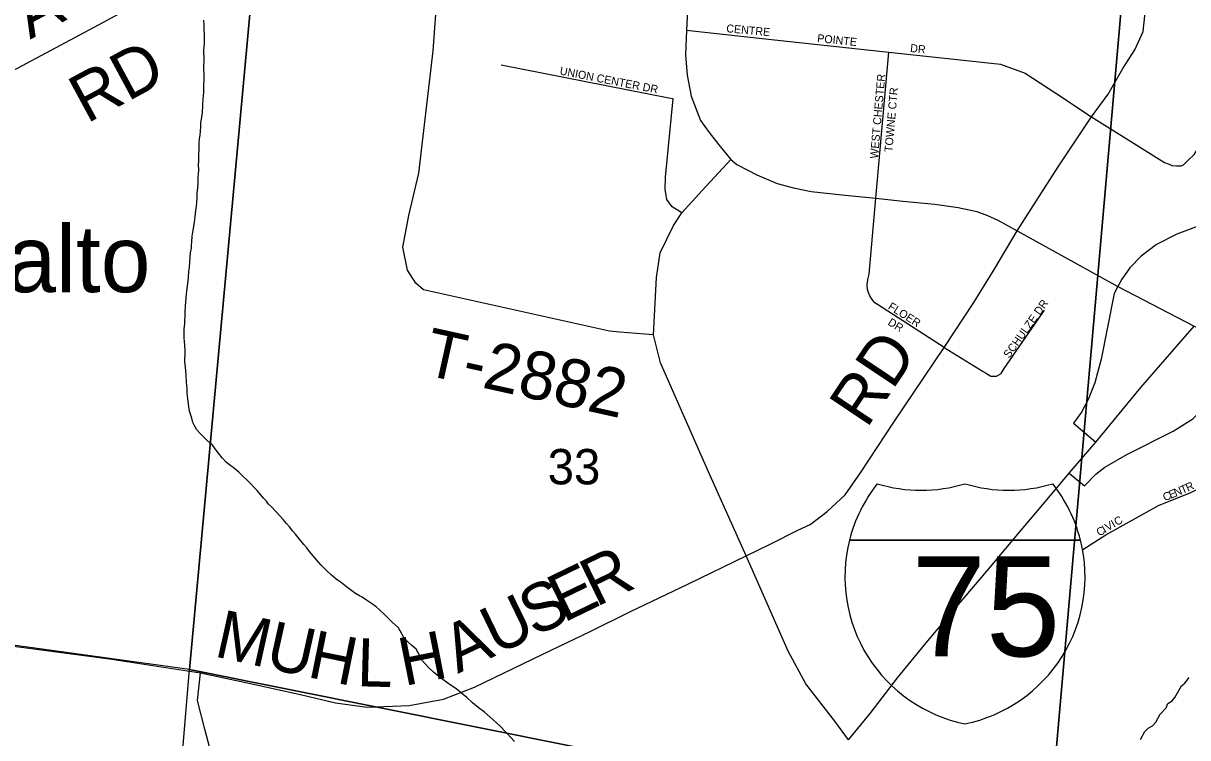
# Model space of a CAD drawing. Extents: x 1310247 to 1552180, y 377264 to 706493.
# Drawn here: x 1416988 to 1424262, y 484836 to 489300 of the extents above; entities that cross this region are included whole.
import ezdxf

# ---------------------------------------------------------------- set-up
doc = ezdxf.new("R2010")
doc.units = 0
for name, color, linetype in [('GM_X_County_Road', 7, 'Continuous'), ('GM_X_County_Road_Text', 7, 'Continuous'), ('GM_X_Interchange_Ramps', 7, 'Continuous'), ('GM_X_Interstate_Location', 7, 'Continuous'), ('GM_X_Interstate_Route', 7, 'Continuous'), ('GM_X_Interstate_Shield', 7, 'Continuous'), ('GM_X_Minor_River', 7, 'Continuous'), ('GM_X_Section', 7, 'Continuous'), ('GM_X_Section_Text', 7, 'Continuous'), ('GM_X_Township_Road', 7, 'Continuous'), ('GM_X_Township_Road_Text', 7, 'Continuous'), ('GM_X_Township_Subdivision', 7, 'Continuous'), ('GM_X_Township_Subdivision_Text', 7, 'Continuous'), ('GM_X_Unincorporated_Text', 7, 'Continuous')]:
    doc.layers.add(name, color=color, linetype=linetype)

msp = doc.modelspace()

# ---------------------------------------------------------------- linework, layer by layer
at = {"layer": 'GM_X_County_Road'}
for points in [[(1421174.4, 490116.9), (1421130.3, 489257.1), (1421125.7, 489102.2), (1421136, 488974.7), (1421160.1, 488845.1), (1421218.5, 488691.8), (1421273.8, 488616.6), (1421333.5, 488539.7), (1421407.2, 488449.3), (1421446.1, 488417.8), (1421569.9, 488353.7), (1421698, 488298.6), (1421799.5, 488271.1), (1421910.8, 488248.1), (1422123.2, 488225.2), (1422313.3, 488206.9), (1422483.6, 488188.5), (1422683.4, 488168.9), (1422829.1, 488149.5), (1422943.9, 488123), (1423011.9, 488099.4), (1423077, 488069.2), (1423195.8, 488002)], [(1423195.8, 488002), (1423195.8, 488002), (1423453.2, 488403.5), (1423661.9, 488714.2), (1423765, 488856.3), (1423856.5, 489017.2), (1423931.1, 489134.3), (1423984.1, 489248.5), (1424016.1, 489543.5)], [(1421504.2, 485971.4), (1421657, 486046.9), (1421827.3, 486132), (1421903.1, 486169), (1422010.4, 486248.6), (1422122.7, 486353.4), (1422218.5, 486490), (1422426.8, 486807.2), (1422740.3, 487274.6), (1422925.3, 487554.7), (1423057.6, 487768.3), (1423195.8, 488002)], [(1423195.8, 488002), (1423825.7, 487655.6), (1424301.8, 487406.7), (1424603.3, 487249.1)], [(1412836.2, 485958.8), (1413177.8, 485923.5), (1415496.1, 485599.4), (1415614, 485583), (1415727.3, 485566.7), (1417526.7, 485328.4), (1418094.9, 485240.5)], [(1418094.9, 485240.5), (1418094.9, 485240.5), (1418377.5, 485180.8), (1418729.1, 485103.9), (1418939.4, 485053.7), (1419137.2, 485027), (1419397.8, 485038), (1419612.8, 485077.2), (1419807.5, 485152.6), (1420232.9, 485358.2), (1420529.5, 485499.5), (1420777.5, 485621.9), (1421143.3, 485797.7), (1421504.2, 485971.4)]]:
    msp.add_lwpolyline(points, dxfattribs=at)
at = {"layer": 'GM_X_Interchange_Ramps'}
for points in [[(1424969.5, 488194.7), (1424814.4, 488328.7), (1424738.1, 488250.2), (1424638.3, 488172.3), (1424504.6, 488099.5), (1424193.5, 487981.3), (1424066.9, 487916.8), (1423971.9, 487844.5), (1423900.2, 487771.5), (1423850.2, 487701.8), (1423825.7, 487655.6)], [(1423825.7, 487655.6), (1423802.1, 487611), (1423721.5, 487201.1), (1423681.8, 487053.1), (1423641.1, 486949), (1423598.3, 486870.6), (1423549.5, 486802), (1423688.3, 486683)], [(1423520.9, 486488.9), (1423617.6, 486409.3), (1423689.2, 486482.3), (1423745.2, 486525.6), (1423880.9, 486606.3), (1424171.7, 486751.3), (1424294.7, 486828.5), (1424373.9, 486904.7), (1424447.4, 486985.6), (1424514.7, 487081.5), (1424579.8, 487203.1), (1424603.3, 487249.1)]]:
    msp.add_lwpolyline(points, dxfattribs=at)
at = {"layer": 'GM_X_Interstate_Route'}
msp.add_lwpolyline([(1422144, 484822.1), (1422277.6, 484987), (1422448.5, 485209.2), (1422639.5, 485441.2), (1422842.7, 485683.1), (1423029.6, 485903.1), (1423222.6, 486133.1), (1423383, 486321.4), (1423520.9, 486488.9), (1423688.3, 486683), (1423970.2, 487023.3), (1424163.1, 487247.2), (1424301.8, 487406.7)], dxfattribs=at)
at = {"layer": 'GM_X_Interstate_Shield'}
for p, q in [((1422149.4, 486071.2), (1423592.2, 486071.2)), ((1423592.2, 486071.2), (1422149.4, 486071.2)), ((1423592.2, 486071.2), (1422149.4, 486071.2))]:
    msp.add_line(p, q, dxfattribs=at)
for centre, start, end in [((1423058.3, 485841.3), 141.66896, 165.80665), ((1422596.8, 487319.3), 253.00908, 286.99093), ((1423144.7, 487319.3), 253.00908, 286.99093), ((1422683.3, 485841.3), 14.19335, 38.33104), ((1423058.3, 485841.3), 165.80665, 258.46304), ((1422683.3, 485841.3), 281.53696, 14.19335)]:
    msp.add_arc(centre, 937.5, start, end, dxfattribs=at)
at = {"layer": 'GM_X_Minor_River'}
for points in [[(1418038.3, 487912.7), (1418040.8, 487934.8), (1418043.5, 487968.9), (1418048, 487994.9), (1418052.7, 488030.9), (1418057.2, 488057), (1418061.9, 488091), (1418066.7, 488129), (1418069.2, 488157.1), (1418071.7, 488179.1), (1418074.4, 488215.2), (1418074.8, 488235.3), (1418077.6, 488273.4), (1418080.1, 488301.5), (1418080.8, 488335.6), (1418083.3, 488357.6), (1418083.8, 488381.7), (1418082.5, 488417.9), (1418084.9, 488435.9), (1418087.2, 488552.4), (1418089.7, 488578.4), (1418092.2, 488600.5), (1418094.7, 488626.5), (1418097.3, 488654.6), (1418097.7, 488674.7), (1418104.5, 488714.7), (1418107, 488738.7), (1418110, 488790.9), (1418112.7, 488827), (1418113.1, 488845), (1418115.6, 488869.1), (1418118, 488989.5), (1418116.4, 489007.6), (1418118.1, 489090), (1418116.5, 489112.1), (1418116.9, 489132.1), (1418117.3, 489152.2), (1418119.8, 489176.3), (1418120.9, 489228.5), (1418117.5, 489258.7), (1418118.1, 489290.8), (1418116.7, 489318.9)], [(1419830.5, 485025.7), (1419795.2, 485054.6), (1419759.9, 485087.4), (1419726.5, 485114.2), (1419689.2, 485143.1), (1419655.7, 485165.9), (1419616.3, 485192.8), (1419584.9, 485217.6), (1419551.5, 485246.4), (1419518.2, 485277.2), (1419481, 485316.1), (1419442.6, 485389.2), (1419415.1, 485411.9), (1419385.7, 485438.6), (1419366.2, 485461.1), (1419343.1, 485503.8), (1419331.5, 485522.1), (1419292.3, 485557), (1419247.3, 485604.2), (1419212, 485637), (1419192.4, 485653.5), (1419168.8, 485670.1), (1419131.4, 485694.9), (1419105.8, 485713.5), (1419088, 485722), (1419064.3, 485736.5), (1419040.7, 485753), (1419007.3, 485777.9), (1418975.8, 485802.6), (1418942.4, 485827.4), (1418913, 485852.1), (1418879.6, 485882.9), (1418848.3, 485913.7), (1418819, 485946.4), (1418799.6, 485973), (1418776.2, 485999.5), (1418758.7, 486022), (1418741.1, 486042.5), (1418713.9, 486077.2), (1418688.6, 486107.8), (1418672.9, 486126.2), (1418651.5, 486152.8), (1418632, 486175.3), (1418610.6, 486199.8), (1418591, 486222.3), (1418538.3, 486277.6), (1418520.7, 486296.1), (1418507.1, 486314.4), (1418489.5, 486332.9), (1418448.5, 486379.9), (1418387.9, 486443.4), (1418358.5, 486472.1), (1418335, 486494.7), (1418299.7, 486523.6), (1418276.1, 486540.1), (1418258.4, 486554.6), (1418231.1, 486585.2), (1418207.7, 486613.8), (1418186.3, 486640.4), (1418172.7, 486660.8), (1418155, 486675.2), (1418135.5, 486695.7), (1418115.9, 486714.2), (1418094.4, 486734.7), (1418072.9, 486759.2), (1418055.5, 486787.7), (1418047.9, 486805.9), (1418040.4, 486832.2), (1418027.3, 486876.7), (1418021.9, 486902.9), (1418015, 486955.2), (1418011.7, 486989.5), (1418012.2, 487015.6), (1418010.6, 487035.7), (1418007.1, 487057.8), (1418005.9, 487098), (1418001, 487152.4), (1417997.6, 487184.6), (1417998.9, 487248.8), (1417997.8, 487291), (1417996.2, 487309.1), (1417992.7, 487335.3), (1417993.8, 487389.5), (1417996.5, 487423.6), (1417996.9, 487445.6), (1417999.3, 487465.7), (1417999.9, 487493.8), (1418000.8, 487536), (1418003.2, 487556), (1418005.7, 487584), (1418008.3, 487610.1), (1418013.2, 487656.2), (1418017.9, 487692.2), (1418020.3, 487712.3), (1418023.1, 487750.4), (1418025.6, 487776.4), (1418028.2, 487806.5), (1418030.8, 487838.6), (1418033.4, 487864.6), (1418038, 487894.7), (1418038.3, 487912.7)], [(1423966.7, 484825.4), (1423993.6, 484875.1), (1424016, 484894.7), (1424042.3, 484910.2), (1424062.7, 484933.9), (1424089.7, 484983.6), (1424128.4, 485022.9), (1424138.9, 485048.8), (1424165.2, 485066.3), (1424181.6, 485088.1), (1424223, 485159.5), (1424243.3, 485177.2), (1424272, 485212.8)], [(1420055.8, 484812.2), (1420032.4, 484838.8), (1420012.8, 484859.2), (1419997.2, 484877.6), (1419971.8, 484904.3), (1419942.4, 484931), (1419905.1, 484963.9), (1419869.8, 484994.8), (1419830.5, 485025.7)]]:
    msp.add_lwpolyline(points, dxfattribs=at)
at = {"layer": 'GM_X_Section'}
for points in [[(1413332.7, 491482.9), (1418523.1, 490671.4), (1418026.9, 485262.1), (1412844.4, 485977.5)], [(1423863.5, 489580.6), (1423391.5, 484184.8), (1418026.9, 485262.1), (1418523.1, 490671.4)], [(1423863.5, 489580.6), (1429255.8, 489324.6), (1428777.4, 483907.1), (1423391.5, 484184.8)], [(1418026.9, 485262.1), (1423391.5, 484184.8), (1422894.7, 478839.9), (1417561.6, 479710.8)]]:
    msp.add_lwpolyline(points, close=True, dxfattribs=at)
at = {"layer": 'GM_X_Township_Road'}
for points in [[(1416435.7, 488753.4), (1416678, 488874.3), (1417429.9, 489275.2), (1417773.7, 489462.8), (1418255.4, 489749.5), (1418329.2, 489815.5), (1418416.2, 489943.5), (1418459, 490096.3), (1418473.1, 490280.4), (1418513.1, 490646.9)], [(1420714.7, 487370.6), (1420650.4, 487375.8), (1419488.4, 487634.9), (1419440.3, 487675.6), (1419388.5, 487757.1), (1419358.9, 487901.5), (1419395.8, 488097.6), (1419458.8, 488364.1), (1419547.6, 489126.7), (1419593.8, 489756), (1419668.9, 490099.3)], [(1421229.6, 488254.3), (1421407.2, 488449.3)], [(1422144, 484822.1), (1422058.6, 484940.1), (1421877.2, 485173.3), (1421766.2, 485376.9), (1421504.2, 485971.4), (1421268.2, 486496.9), (1420968.7, 487177.8), (1420924.3, 487353.6), (1420942.8, 487710.8), (1420966.8, 487864.4), (1421050.1, 488036.6), (1421101.9, 488114.3), (1421229.6, 488254.3)], [(1420871.9, 487357.8), (1420714.7, 487370.6)], [(1420924.3, 487353.6), (1420871.9, 487357.8)]]:
    msp.add_lwpolyline(points, dxfattribs=at)
at = {"layer": 'GM_X_Township_Subdivision'}
for points in [[(1423878, 488579.3), (1424117.6, 488429.8), (1424145.8, 488418.4), (1424162.1, 488411.9), (1424192.8, 488409.9), (1424220.4, 488408), (1424236.8, 488414.4), (1424263.9, 488441.6), (1424302.7, 488479.9), (1424568.7, 488905.6), (1424836.6, 489474.9)], [(1421130.3, 489257.1), (1421584.7, 489206.3), (1422395.2, 489119.1), (1423092, 489044.1), (1423246.2, 488988.7), (1423438.7, 488862.3), (1423661.9, 488714.2)], [(1422313.3, 488206.9), (1422395.2, 489119.1)], [(1421021.7, 488832.1), (1419973.8, 489037.5)], [(1421101.9, 488114.3), (1421040.9, 488153.2), (1421007.6, 488199.4), (1420998.3, 488262.4), (1421000.1, 488338.2), (1421048.2, 488826.9), (1421021.7, 488832.1)], [(1423661.9, 488714.2), (1423878, 488579.3)], [(1422740.3, 487274.6), (1422324.6, 487542.4), (1422307.3, 487553.9), (1422296.3, 487566.4), (1422286.3, 487579.3), (1422276.3, 487595.8), (1422267.8, 487617.3), (1422262.3, 487636.8), (1422259.8, 487662.8), (1422264.3, 487698.8), (1422271.7, 487731.6), (1422313.3, 488206.9)], [(1422740.3, 487274.6), (1422984.9, 487124.4), (1422999.2, 487115.3), (1423031.8, 487095.2), (1423068.2, 487095.2), (1423097.7, 487112.5), (1423115.1, 487142), (1423368.4, 487506.5)], [(1423606, 486010.9), (1423749.9, 486104.2), (1424080.4, 486287), (1424282.6, 486368.7), (1424531.4, 486489.3), (1424613.1, 486524.3), (1424721.9, 486547.6), (1424815.3, 486543.7), (1424920.2, 486547.6), (1424972.7, 486553.4), (1425044.6, 486588.4), (1425138, 486654.5), (1425188.5, 486707), (1425269.9, 486865.3)], [(1418726.7, 480774.3), (1418809.8, 481183), (1418881.8, 481740.9), (1418899.3, 481868.8), (1418900.9, 481979.1), (1418864.2, 482145.4), (1418821, 482340.4), (1418699.6, 482824.8), (1418459.8, 483832), (1418231.3, 484439.5), (1418186.5, 484644.2), (1418122.6, 484890.4), (1418076.2, 485067.8), (1418094.9, 485240.5)]]:
    msp.add_lwpolyline(points, dxfattribs=at)

# ---------------------------------------------------------------- texts
at = {"layer": 'GM_X_County_Road_Text'}
for s, rotation, p in [('RD', 56.17369, (1422256.6, 486762.6)), ('R', 25.84502, (1420565, 485650.1)), ('E', 25.84511, (1420363, 485552.2)), ('S', 25.84359, (1420180.8, 485464)), ('U', 25.82556, (1419943.1, 485349)), ('M', 347.47007, (1418173.2, 485345.9)), ('U', 347.48964, (1418491.1, 485275.2)), ('A', 25.33716, (1419702, 485234.8)), ('H', 348.50872, (1418754.6, 485216.8)), ('H', 11.25411, (1419366.8, 485158)), ('L', 358.48883, (1419069.9, 485157.8))]:
    msp.add_text(s, height=300, rotation=rotation, dxfattribs=at).set_placement(p)
at = {"layer": 'GM_X_Interstate_Location'}
for s in ['-', '.', ',']:
    msp.add_text(s, height=1, dxfattribs=at).set_placement((1422870.6, 485672.2))
msp.add_text('75', height=1, rotation=0.00001, dxfattribs=at).set_placement((1422666.3, 485465.2))
at = {"layer": 'GM_X_Interstate_Shield'}
msp.add_text('75', height=625, dxfattribs=at).set_placement((1422536.7, 485344.6))
at = {"layer": 'GM_X_Section_Text'}
msp.add_text('33', height=221, rotation=0.00001, dxfattribs=at).set_placement((1420263.9, 486418.9))
at = {"layer": 'GM_X_Township_Road_Text'}
for s, rotation, p in [('A', 28.32962, (1417030.9, 489197)), ('RD', 28.33454, (1417384.7, 488670.6)), ('T-2882', 347.49671, (1419478, 487107))]:
    msp.add_text(s, height=300, rotation=rotation, dxfattribs=at).set_placement(p)
at = {"layer": 'GM_X_Township_Subdivision_Text'}
for s, rotation, p in [('CENTRE', 354.71089, (1421378, 489243.9)), ('POINTE', 354.19278, (1421945.7, 489182.3)), ('DR', 353.9889, (1422526.5, 489120.7)), ('UNION CENTER DR', 348.95891, (1420336.1, 488979.8)), ('WEST CHESTER', 85.00681, (1422327, 488452.1)), ('TOWNE CTR', 85.06076, (1422417.1, 488493.1)), ('FLOER', 327.72425, (1422385.4, 487517.7)), ('SCHULZE DR', 54.61993, (1423147, 487202.8)), ('DR', 327.99708, (1422384.2, 487419.1)), ('T', 22.66998, (1424228.8, 486358.6)), ('R', 24.94787, (1424263.2, 486373)), ('C', 22.64695, (1424119.1, 486312.8)), ('E', 22.66209, (1424155.7, 486328.1)), ('N', 22.6619, (1424188.2, 486341.6)), ('C', 29.98007, (1423819.9, 486158.1)), ('C', 34.49163, (1423712.3, 486091.7)), ('I', 31.45857, (1423744.3, 486113.7)), ('V', 30.09596, (1423762.8, 486125)), ('I', 29.978, (1423800.9, 486147.1))]:
    msp.add_text(s, height=50, rotation=rotation, dxfattribs=at).set_placement(p)
at = {"layer": 'GM_X_Unincorporated_Text'}
msp.add_text('Rialto', height=417, rotation=0.00001, dxfattribs=at).set_placement((1416356.7, 487619.5))

doc.saveas('drawing.dxf')
